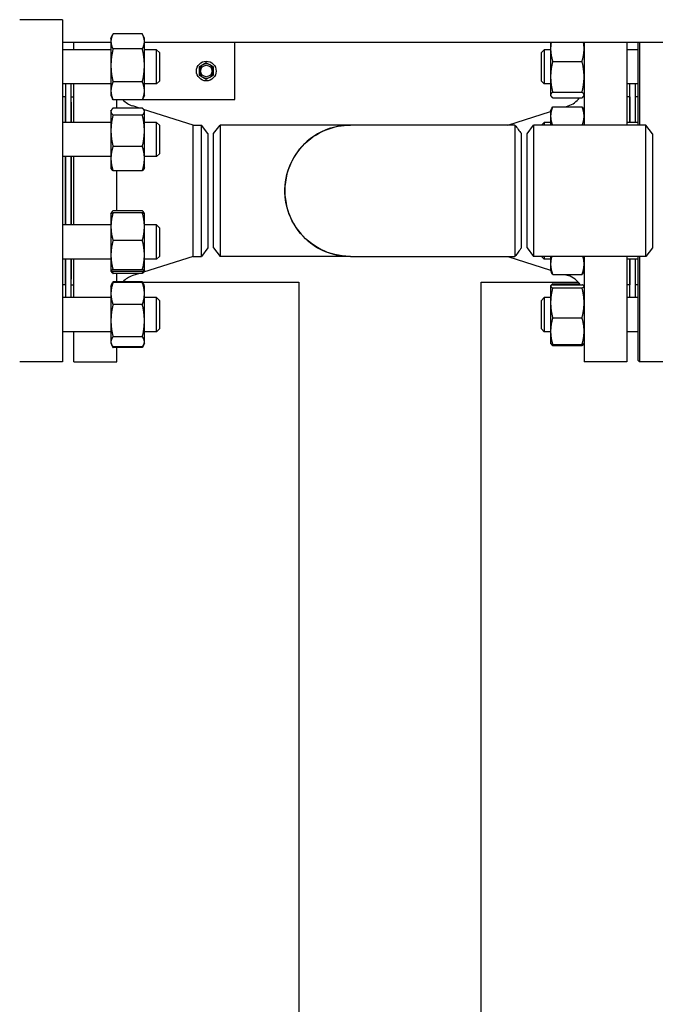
# Model space of a CAD drawing. Header units: inches. Extents: x 18 to 846, y -44 to 561.
# Tile 589 of 642: x 428 to 442, y 500 to 522. Entities that reach past the tile are written whole.
import ezdxf

# ---------------------------------------------------------------- set-up
doc = ezdxf.new("R2010")
doc.units = ezdxf.units.IN
doc.header["$LTSCALE"] = 24
doc.header["$MEASUREMENT"] = 0
doc.layers.add('Visible (ANSI)', color=7, linetype='Continuous', lineweight=30)

msp = doc.modelspace()

# ---------------------------------------------------------------- linework, layer by layer
at = {"layer": 'Visible (ANSI)'}
for p, q in [((428.99343, 521.8063), (428.05343, 521.8063)), ((428.99343, 521.8063), (428.99343, 514.3063)), ((430.05543, 521.39751), (430.09148, 521.47482)), ((430.74434, 521.4933), (430.10052, 521.4933)), ((430.78943, 521.39751), (430.75338, 521.47482)), ((430.05543, 521.3063), (428.99343, 521.3063)), ((429.24343, 521.14751), (429.24343, 521.3063)), ((430.05543, 521.39751), (430.05543, 521.3287)), ((430.05543, 521.3287), (430.05543, 520.80372)), ((430.78943, 521.3287), (430.78943, 521.39751)), ((430.78943, 520.80372), (430.78943, 521.3287)), ((443.32443, 521.3063), (430.78943, 521.3063)), ((432.77218, 520.0563), (432.77218, 521.3063)), ((439.69943, 521.3063), (439.69943, 521.171)), ((440.43343, 521.3063), (440.43343, 519.4938)), ((441.37343, 521.3063), (441.37343, 519.4938)), ((441.62093, 519.4938), (441.62093, 521.3063)), ((441.65218, 521.3063), (441.65218, 519.4938)), ((430.05543, 521.14751), (428.99343, 521.14751)), ((430.74434, 521.16411), (430.10052, 521.16411)), ((431.05593, 521.14751), (430.78943, 521.14751)), ((431.05593, 520.39751), (431.05593, 521.14751)), ((431.11843, 521.08501), (431.05593, 521.14751)), ((431.11843, 521.08501), (431.11843, 520.46001)), ((439.49843, 521.08501), (439.56093, 521.14751)), ((439.49843, 520.46001), (439.49843, 521.08501)), ((439.56093, 521.14751), (439.56093, 520.39751)), ((439.69943, 521.14751), (439.56093, 521.14751)), ((439.69943, 521.171), (439.69943, 520.55478)), ((441.62093, 521.14751), (441.37343, 521.14751)), ((430.05543, 520.80372), (430.05543, 520.24752)), ((430.78943, 520.24752), (430.78943, 520.80372)), ((432.06918, 520.8164), (431.99118, 520.77137)), ((431.99118, 520.77137), (431.99118, 520.6813)), ((432.14718, 520.86144), (432.06918, 520.8164)), ((432.22518, 520.8164), (432.14718, 520.86144)), ((432.30318, 520.77137), (432.22518, 520.8164)), ((432.30318, 520.6813), (432.30318, 520.77137)), ((439.74452, 520.89302), (440.38834, 520.89302)), ((431.99118, 520.6813), (431.99118, 520.59124)), ((431.99118, 520.59124), (432.06918, 520.5462)), ((432.22518, 520.5462), (432.30318, 520.59124)), ((432.30318, 520.59124), (432.30318, 520.6813)), ((439.69943, 520.55478), (439.69943, 520.15628)), ((430.05543, 520.39751), (428.99343, 520.39751)), ((429.05843, 520.39751), (429.05843, 519.55639)), ((429.17843, 520.39751), (429.17843, 519.55639)), ((429.24343, 519.55639), (429.24343, 520.39751)), ((430.74434, 520.44332), (430.10052, 520.44332)), ((431.05593, 520.39751), (430.78943, 520.39751)), ((431.11843, 520.46001), (431.05593, 520.39751)), ((432.06918, 520.5462), (432.14718, 520.50117)), ((432.14718, 520.50117), (432.22518, 520.5462)), ((439.49843, 520.46001), (439.56093, 520.39751)), ((439.69943, 520.39751), (439.56093, 520.39751)), ((441.62093, 520.39751), (441.37343, 520.39751)), ((441.43843, 519.55639), (441.43843, 520.39751)), ((441.55843, 519.55639), (441.55843, 520.39751)), ((430.05543, 520.24752), (430.05543, 520.14751)), ((430.05543, 520.14751), (430.09148, 520.07019)), ((430.78943, 520.14751), (430.75338, 520.07019)), ((430.78943, 520.14751), (430.78943, 520.24752)), ((439.69943, 520.15628), (439.69943, 520.14751)), ((439.69943, 520.14751), (439.70358, 520.13861)), ((439.74452, 520.21654), (440.38834, 520.21654)), ((440.43343, 520.14751), (440.42928, 520.13861)), ((429.05343, 520.1163), (428.99343, 520.1163)), ((429.05343, 520.1163), (429.05343, 519.55639)), ((429.05343, 520.0563), (429.05843, 520.0563)), ((429.05843, 519.9963), (429.05343, 519.9963)), ((429.17843, 520.0563), (429.18343, 520.0563)), ((429.18343, 519.9963), (429.17843, 519.9963)), ((429.18343, 519.9963), (429.18343, 520.1163)), ((429.18343, 520.1163), (429.24343, 520.1163)), ((429.18343, 519.9963), (429.18343, 519.55639)), ((430.74434, 520.05172), (430.10052, 520.05172)), ((430.18343, 519.86829), (430.18343, 520.05172)), ((430.68231, 519.86829), (430.53245, 519.91575)), ((430.74666, 520.0563), (432.77218, 520.0563)), ((439.74452, 520.09603), (440.38834, 520.09603)), ((440.03432, 519.89989), (440.0844, 519.91575)), ((441.43343, 520.1163), (441.37343, 520.1163)), ((441.43343, 520.1163), (441.43343, 519.55639)), ((441.43343, 519.9963), (441.43843, 519.9963)), ((441.62093, 520.1163), (441.55843, 520.1163)), ((430.05543, 519.80639), (430.06209, 519.82068)), ((430.05543, 519.80639), (430.05543, 519.79242)), ((430.05543, 519.79242), (430.05543, 519.3731)), ((430.74434, 519.86829), (430.10052, 519.86829)), ((430.74434, 519.71655), (430.10052, 519.71655)), ((431.85676, 519.4963), (430.77069, 519.8403)), ((430.78943, 519.80639), (430.78276, 519.82068)), ((430.78943, 519.79242), (430.78943, 519.80639)), ((430.78943, 519.3731), (430.78943, 519.79242)), ((438.7601, 519.4963), (439.69943, 519.79382)), ((439.69943, 519.80639), (439.72855, 519.86885)), ((439.69943, 519.80639), (439.69943, 519.69093)), ((439.69943, 519.69093), (439.69943, 519.4938)), ((439.74452, 519.89989), (440.38834, 519.89989)), ((440.43343, 519.80639), (440.4043, 519.86885)), ((430.05543, 519.55639), (428.99343, 519.55639)), ((431.05593, 519.55639), (430.78943, 519.55639)), ((431.05593, 518.80639), (431.05593, 519.55639)), ((431.11843, 519.49389), (431.05593, 519.55639)), ((431.11843, 519.49389), (431.11843, 518.86889)), ((431.85676, 516.6163), (431.85676, 519.4963)), ((431.85676, 519.4963), (432.03956, 519.4963)), ((432.03956, 516.6163), (432.03956, 519.4963)), ((432.18343, 519.3088), (432.03956, 519.4963)), ((432.30843, 519.3088), (432.4523, 519.4963)), ((432.4523, 519.4963), (432.4523, 516.6163)), ((435.31113, 519.4963), (432.4523, 519.4963)), ((438.91604, 519.4963), (435.31113, 519.4963)), ((439.18343, 519.3063), (439.3273, 519.4938)), ((439.3273, 519.4938), (439.3273, 516.6188)), ((441.78956, 519.4938), (439.3273, 519.4938)), ((439.49843, 519.49389), (439.56093, 519.55639)), ((439.49843, 519.4938), (439.49843, 519.49389)), ((439.56093, 519.55639), (439.56093, 519.4938)), ((439.69943, 519.55639), (439.56093, 519.55639)), ((441.62093, 519.55639), (441.37343, 519.55639)), ((441.78956, 516.6188), (441.78956, 519.4938)), ((441.93343, 519.3063), (441.78956, 519.4938)), ((430.05543, 519.3731), (430.05543, 518.76207)), ((430.78943, 518.76207), (430.78943, 519.3731)), ((432.18343, 519.3088), (432.18343, 516.8038)), ((432.30843, 516.8038), (432.30843, 519.3088)), ((439.05843, 516.80384), (439.05843, 519.30879)), ((439.18343, 516.8063), (439.18343, 519.3063)), ((441.93343, 519.3063), (441.93343, 516.8063)), ((430.74434, 519.02965), (430.10052, 519.02965)), ((431.11843, 518.86889), (431.05593, 518.80639)), ((430.05543, 518.80639), (428.99343, 518.80639)), ((429.05343, 518.80639), (429.05343, 517.30621)), ((429.05843, 518.80639), (429.05843, 517.30621)), ((429.17843, 518.80639), (429.17843, 517.30621)), ((429.18343, 518.80639), (429.18343, 517.30621)), ((429.24343, 517.30621), (429.24343, 518.80639)), ((430.05543, 518.76207), (430.05543, 518.55639)), ((431.05593, 518.80639), (430.78943, 518.80639)), ((430.78943, 518.55639), (430.78943, 518.76207)), ((430.05543, 518.55639), (430.06209, 518.5421)), ((430.74434, 518.49449), (430.10052, 518.49449)), ((430.18343, 517.61811), (430.18343, 518.49449)), ((430.78943, 518.55639), (430.78276, 518.5421)), ((430.05543, 517.55621), (430.05579, 517.55699)), ((430.05543, 517.55621), (430.05543, 517.27035)), ((430.05579, 517.55699), (430.06209, 517.5705)), ((430.74434, 517.61811), (430.10052, 517.61811)), ((430.74434, 517.57345), (430.10052, 517.57345)), ((430.78906, 517.55699), (430.78276, 517.5705)), ((430.78943, 517.55621), (430.78906, 517.55699)), ((430.78943, 517.27035), (430.78943, 517.55621)), ((430.05543, 517.30621), (428.99343, 517.30621)), ((430.05543, 517.27035), (430.05543, 516.64613)), ((431.05593, 517.30621), (430.78943, 517.30621)), ((430.78943, 516.64613), (430.78943, 517.27035)), ((431.05593, 516.55621), (431.05593, 517.30621)), ((431.11843, 517.24371), (431.05593, 517.30621)), ((431.11843, 517.24371), (431.11843, 516.61871)), ((430.74434, 516.96725), (430.10052, 516.96725)), ((432.18343, 516.8038), (432.03956, 516.6163)), ((432.30843, 516.8038), (432.4523, 516.6163)), ((439.18343, 516.8063), (439.3273, 516.6188)), ((441.93343, 516.8063), (441.78956, 516.6188)), ((430.05543, 516.55621), (428.99343, 516.55621)), ((429.05343, 516.55621), (429.05343, 515.9963)), ((429.05843, 516.55621), (429.05843, 515.7151)), ((429.17843, 516.55621), (429.17843, 515.7151)), ((429.18343, 516.55621), (429.18343, 516.1163)), ((429.24343, 515.7151), (429.24343, 516.55621)), ((430.05543, 516.64613), (430.05543, 516.30699)), ((431.85676, 516.6163), (430.77069, 516.27231)), ((430.78943, 516.30699), (430.78943, 516.64613)), ((431.05593, 516.55621), (430.78943, 516.55621)), ((431.11843, 516.61871), (431.05593, 516.55621)), ((431.85676, 516.6163), (432.03956, 516.6163)), ((435.31113, 516.6163), (432.4523, 516.6163)), ((435.31113, 516.6163), (438.91604, 516.6163)), ((438.7601, 516.6163), (439.69943, 516.31878)), ((441.78956, 516.6188), (439.3273, 516.6188)), ((439.49843, 516.61871), (439.49843, 516.6188)), ((439.49843, 516.61871), (439.56093, 516.55621)), ((439.56093, 516.6188), (439.56093, 516.55621)), ((439.69943, 516.55621), (439.56093, 516.55621)), ((439.69943, 516.6188), (439.69943, 516.44973)), ((440.43343, 516.6188), (440.43343, 514.3063)), ((441.37343, 516.6188), (441.37343, 514.3063)), ((441.62093, 516.55621), (441.37343, 516.55621)), ((441.43343, 516.55621), (441.43343, 515.9963)), ((441.43843, 515.7151), (441.43843, 516.55621)), ((441.55843, 515.7151), (441.55843, 516.55621)), ((441.62093, 514.33755), (441.62093, 516.6188)), ((441.65218, 516.6188), (441.65218, 514.3063)), ((430.05543, 516.30699), (430.05543, 516.30621)), ((430.05543, 516.30621), (430.05579, 516.30543)), ((430.05579, 516.30543), (430.06209, 516.29192)), ((430.74434, 516.32501), (430.10052, 516.32501)), ((430.74434, 516.28897), (430.10052, 516.28897)), ((430.74434, 516.24431), (430.10052, 516.24431)), ((430.18343, 516.06088), (430.18343, 516.24431)), ((430.68231, 516.24431), (430.53245, 516.19685)), ((430.78906, 516.30543), (430.78276, 516.29192)), ((430.78943, 516.30621), (430.78906, 516.30543)), ((430.78943, 516.30621), (430.78943, 516.30699)), ((439.69943, 516.44973), (439.69943, 516.30621)), ((439.69943, 516.30621), (439.71891, 516.26445)), ((440.43343, 516.30621), (440.41395, 516.26445)), ((429.05843, 516.1163), (429.05343, 516.1163)), ((429.05343, 516.0563), (429.05843, 516.0563)), ((429.18343, 516.1163), (429.17843, 516.1163)), ((429.17843, 516.0563), (429.18343, 516.0563)), ((429.18343, 515.9963), (429.18343, 516.1163)), ((430.07019, 515.99675), (430.09148, 516.04241)), ((430.74434, 516.06088), (430.10052, 516.06088)), ((430.74434, 516.04565), (430.10052, 516.04565)), ((430.74666, 516.0563), (434.17843, 516.0563)), ((430.77467, 515.99675), (430.75338, 516.04241)), ((434.17843, 516.0563), (434.17843, 471.69109)), ((438.17843, 471.14785), (438.17843, 516.0563)), ((438.17843, 516.0563), (440.3036, 516.0563)), ((439.74452, 516.21966), (440.38834, 516.21966)), ((440.01239, 516.21966), (440.0844, 516.19685)), ((441.43343, 516.1163), (441.43843, 516.1163)), ((441.43343, 516.0563), (441.43843, 516.0563)), ((429.05343, 515.9963), (428.99343, 515.9963)), ((429.18343, 515.9963), (429.24343, 515.9963)), ((430.05543, 515.9651), (430.07019, 515.99675)), ((430.05543, 515.9651), (430.05543, 515.80356)), ((430.78943, 515.9651), (430.77467, 515.99675)), ((430.78943, 515.80356), (430.78943, 515.9651)), ((439.69943, 515.9651), (439.70072, 515.96787)), ((439.69943, 515.9651), (439.69943, 515.96234)), ((439.69943, 515.96234), (439.69943, 515.6004)), ((439.70072, 515.96787), (439.70358, 515.974)), ((439.74452, 516.01658), (440.33611, 516.01658)), ((439.74452, 515.99622), (440.38834, 515.99622)), ((439.74452, 515.92846), (440.38834, 515.92846)), ((440.43343, 515.9651), (440.43214, 515.96787)), ((441.43343, 515.9963), (441.37343, 515.9963)), ((441.62093, 515.9963), (441.55843, 515.9963)), ((430.05543, 515.7151), (428.99343, 515.7151)), ((430.05543, 515.80356), (430.05543, 515.20868)), ((430.78943, 515.20868), (430.78943, 515.80356)), ((431.05593, 515.7151), (430.78943, 515.7151)), ((431.05593, 514.9651), (431.05593, 515.7151)), ((431.11843, 515.6526), (431.05593, 515.7151)), ((431.11843, 515.6526), (431.11843, 515.0276)), ((439.49843, 515.6526), (439.56093, 515.7151)), ((439.49843, 515.0276), (439.49843, 515.6526)), ((439.56093, 515.7151), (439.56093, 514.9651)), ((439.69943, 515.7151), (439.56093, 515.7151)), ((439.69943, 515.6004), (439.69943, 514.97816)), ((441.62093, 515.7151), (441.37343, 515.7151)), ((430.74434, 515.56146), (430.10052, 515.56146)), ((430.05543, 515.20868), (430.05543, 514.74522)), ((430.78943, 514.74522), (430.78943, 515.20868)), ((439.74452, 515.27234), (440.38834, 515.27234)), ((430.05543, 514.9651), (428.99343, 514.9651)), ((429.24343, 514.3063), (429.24343, 514.9651)), ((431.05593, 514.9651), (430.78943, 514.9651)), ((431.11843, 515.0276), (431.05593, 514.9651)), ((439.49843, 515.0276), (439.56093, 514.9651)), ((439.69943, 514.9651), (439.56093, 514.9651)), ((439.69943, 514.97816), (439.69943, 514.7151)), ((441.62093, 514.9651), (441.37343, 514.9651)), ((430.05543, 514.74522), (430.05543, 514.7151)), ((430.74434, 514.85591), (430.10052, 514.85591)), ((430.78943, 514.7151), (430.78943, 514.74522)), ((430.05543, 514.7151), (430.07019, 514.68344)), ((430.07019, 514.68344), (430.09148, 514.63778)), ((430.74434, 514.63454), (430.10052, 514.63454)), ((430.74434, 514.61931), (430.10052, 514.61931)), ((430.18343, 514.3063), (430.18343, 514.61931)), ((430.77467, 514.68344), (430.75338, 514.63778)), ((430.78943, 514.7151), (430.77467, 514.68344)), ((439.69943, 514.7151), (439.70072, 514.71232)), ((439.70072, 514.71232), (439.70358, 514.7062)), ((439.74452, 514.68398), (440.38834, 514.68398)), ((439.74452, 514.66362), (440.38834, 514.66362)), ((440.43214, 514.71232), (440.42928, 514.7062)), ((440.43343, 514.7151), (440.43214, 514.71232)), ((428.99343, 514.3063), (428.05343, 514.3063)), ((429.24343, 514.3063), (430.18343, 514.3063)), ((441.37343, 514.3063), (440.43343, 514.3063)), ((441.62093, 514.33755), (441.65218, 514.3063)), ((442.55843, 514.3063), (441.65218, 514.3063))]:
    msp.add_line(p, q, dxfattribs=at)
for radius in [0.216, 0.1248]:
    msp.add_circle((432.14718, 520.6813), radius, dxfattribs=at)
for centre, radius, start, end in [((432.14718, 520.6813), 0.156, 120, 180), ((432.14718, 520.6813), 0.156, 60, 120), ((432.14718, 520.6813), 0.156, 0, 60), ((432.14718, 520.6813), 0.156, 180, 240), ((432.14718, 520.6813), 0.156, 300, 0), ((432.14718, 520.6813), 0.156, 240, 300), ((430.68343, 520.39242), 0.5, 222.952477, 252.425284), ((439.93343, 520.39242), 0.5, 287.574716, 323.645749), ((435.30843, 518.0563), 1.44, 89.94622, 270.05378), ((430.68343, 515.72019), 0.5, 107.574716, 137.047523), ((439.93343, 515.72019), 0.5, 33.50812, 72.425284)]:
    msp.add_arc(centre, radius, start, end, dxfattribs=at)
for points, weights in [([(430.10052, 521.4933), (430.05543, 521.40509), (430.05543, 521.3287)], [1, 1.0379548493, 1]), ([(430.78943, 521.3287), (430.78943, 521.40509), (430.74434, 521.4933)], [1, 1.0379548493, 1]), ([(430.05543, 521.3287), (430.05543, 521.25232), (430.10052, 521.16411)], [1, 1.0379548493, 1]), ([(430.74434, 521.16411), (430.78943, 521.25232), (430.78943, 521.3287)], [1, 1.0379548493, 1]), ([(439.71072, 521.3063), (439.69943, 521.23737), (439.69943, 521.171)], [1.0189754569, 1.01917066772, 1]), ([(440.43343, 521.171), (440.43343, 521.23737), (440.42214, 521.3063)], [1, 1.01917066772, 1.0189754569]), ([(430.10052, 521.16411), (430.05543, 520.97098), (430.05543, 520.80372)], [1, 1.0379548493, 1]), ([(430.78943, 520.80372), (430.78943, 520.97098), (430.74434, 521.16411)], [1, 1.0379548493, 1]), ([(439.69943, 521.171), (439.69943, 521.04199), (439.74452, 520.89302)], [1, 1.0379548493, 1]), ([(440.38834, 520.89302), (440.43343, 521.04199), (440.43343, 521.171)], [1, 1.0379548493, 1]), ([(430.05543, 520.80372), (430.05543, 520.63646), (430.10052, 520.44332)], [1, 1.0379548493, 1]), ([(430.74434, 520.44332), (430.78943, 520.63646), (430.78943, 520.80372)], [1, 1.0379548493, 1]), ([(439.74452, 520.89302), (439.69943, 520.71176), (439.69943, 520.55478)], [1, 1.0379548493, 1]), ([(440.43343, 520.55478), (440.43343, 520.71176), (440.38834, 520.89302)], [1, 1.0379548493, 1]), ([(439.69943, 520.55478), (439.69943, 520.3978), (439.74452, 520.21654)], [1, 1.0379548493, 1]), ([(440.38834, 520.21654), (440.43343, 520.3978), (440.43343, 520.55478)], [1, 1.0379548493, 1]), ([(430.10052, 520.44332), (430.05543, 520.33839), (430.05543, 520.24752)], [1, 1.0379548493, 1]), ([(430.78943, 520.24752), (430.78943, 520.33839), (430.74434, 520.44332)], [1, 1.0379548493, 1]), ([(430.05543, 520.24752), (430.05543, 520.15665), (430.10052, 520.05172)], [1, 1.0379548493, 1]), ([(430.74434, 520.05172), (430.78943, 520.15665), (430.78943, 520.24752)], [1, 1.0379548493, 1]), ([(439.74452, 520.21654), (439.69943, 520.18425), (439.69943, 520.15628)], [1, 1.0379548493, 1]), ([(439.69943, 520.15628), (439.69943, 520.12832), (439.74452, 520.09603)], [1, 1.0379548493, 1]), ([(440.43343, 520.15628), (440.43343, 520.18425), (440.38834, 520.21654)], [1, 1.0379548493, 1]), ([(440.38834, 520.09603), (440.43343, 520.12832), (440.43343, 520.15628)], [1, 1.0379548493, 1]), ([(430.10052, 520.05172), (430.09573, 520.06108), (430.09148, 520.07019)], [1, 1.00389611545, 1.00699234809]), ([(430.75338, 520.07019), (430.74913, 520.06108), (430.74434, 520.05172)], [1.00699234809, 1.00389611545, 1]), ([(430.10052, 519.86829), (430.05543, 519.82763), (430.05543, 519.79242)], [1, 1.0379548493, 1]), ([(430.05543, 519.79242), (430.05543, 519.75721), (430.10052, 519.71655)], [1, 1.0379548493, 1]), ([(430.10052, 519.71655), (430.05543, 519.53249), (430.05543, 519.3731)], [1, 1.0379548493, 1]), ([(430.78943, 519.79242), (430.78943, 519.82763), (430.74434, 519.86829)], [1, 1.0379548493, 1]), ([(430.74434, 519.71655), (430.78943, 519.75721), (430.78943, 519.79242)], [1, 1.0379548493, 1]), ([(430.78943, 519.3731), (430.78943, 519.53249), (430.74434, 519.71655)], [1, 1.0379548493, 1]), ([(439.74452, 519.89989), (439.69943, 519.78791), (439.69943, 519.69093)], [1, 1.0379548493, 1]), ([(439.69943, 519.69093), (439.69943, 519.59876), (439.73985, 519.4938)], [1, 1.03600393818, 1.00370126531]), ([(439.72855, 519.86885), (439.73562, 519.88399), (439.74452, 519.89989)], [1.01175569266, 1.00727059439, 1]), ([(440.43343, 519.69093), (440.43343, 519.78791), (440.38834, 519.89989)], [1, 1.0379548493, 1]), ([(440.38834, 519.89989), (440.39724, 519.88399), (440.4043, 519.86885)], [1, 1.00727059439, 1.01175569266]), ([(440.39301, 519.4938), (440.43343, 519.59876), (440.43343, 519.69093)], [1.00370126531, 1.03600393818, 1]), ([(430.05543, 519.3731), (430.05543, 519.2137), (430.10052, 519.02965)], [1, 1.0379548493, 1]), ([(430.74434, 519.02965), (430.78943, 519.2137), (430.78943, 519.3731)], [1, 1.0379548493, 1]), ([(430.10052, 519.02965), (430.05543, 518.88625), (430.05543, 518.76207)], [1, 1.0379548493, 1]), ([(430.78943, 518.76207), (430.78943, 518.88625), (430.74434, 519.02965)], [1, 1.0379548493, 1]), ([(430.05543, 518.76207), (430.05543, 518.63789), (430.10052, 518.49449)], [1, 1.0379548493, 1]), ([(430.74434, 518.49449), (430.78943, 518.63789), (430.78943, 518.76207)], [1, 1.0379548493, 1]), ([(430.10052, 518.49449), (430.07252, 518.51974), (430.06209, 518.5421)], [1, 1.02323189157, 1.01802363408]), ([(430.78276, 518.5421), (430.77234, 518.51974), (430.74434, 518.49449)], [1.01802363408, 1.02323189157, 1]), ([(430.10052, 517.57345), (430.05543, 517.41102), (430.05543, 517.27035)], [1, 1.0379548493, 1]), ([(430.05579, 517.55699), (430.05936, 517.56464), (430.10052, 517.57345)], [1.00622561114, 1.03453366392, 1]), ([(430.10052, 517.61811), (430.06585, 517.58685), (430.05794, 517.55954)], [1, 1.02892942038, 1.01375847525]), ([(430.78691, 517.55954), (430.77901, 517.58685), (430.74434, 517.61811)], [1.01375847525, 1.02892942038, 1]), ([(430.78943, 517.27035), (430.78943, 517.41102), (430.74434, 517.57345)], [1, 1.0379548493, 1]), ([(430.74434, 517.57345), (430.7855, 517.56464), (430.78906, 517.55699)], [1, 1.03453366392, 1.00622561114]), ([(430.05543, 517.27035), (430.05543, 517.12968), (430.10052, 516.96725)], [1, 1.0379548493, 1]), ([(430.74434, 516.96725), (430.78943, 517.12968), (430.78943, 517.27035)], [1, 1.0379548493, 1]), ([(430.10052, 516.96725), (430.05543, 516.79516), (430.05543, 516.64613)], [1, 1.0379548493, 1]), ([(430.78943, 516.64613), (430.78943, 516.79516), (430.74434, 516.96725)], [1, 1.0379548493, 1]), ([(430.05543, 516.64613), (430.05543, 516.4971), (430.10052, 516.32501)], [1, 1.0379548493, 1]), ([(430.74434, 516.32501), (430.78943, 516.4971), (430.78943, 516.64613)], [1, 1.0379548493, 1]), ([(439.72458, 516.6188), (439.69943, 516.53077), (439.69943, 516.44973)], [1.01415327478, 1.02854559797, 1]), ([(440.43343, 516.44973), (440.43343, 516.53077), (440.40828, 516.6188)], [1, 1.02854559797, 1.01415327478]), ([(430.10052, 516.32501), (430.05543, 516.31536), (430.05543, 516.30699)], [1, 1.0379548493, 1]), ([(430.05543, 516.30699), (430.05543, 516.29863), (430.10052, 516.28897)], [1, 1.0379548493, 1]), ([(430.10052, 516.24431), (430.07252, 516.26956), (430.06209, 516.29192)], [1, 1.02323189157, 1.01802363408]), ([(430.08652, 516.2922), (430.09283, 516.26876), (430.10052, 516.24431)], [1.01047429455, 1.00627437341, 1]), ([(430.78943, 516.30699), (430.78943, 516.31536), (430.74434, 516.32501)], [1, 1.0379548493, 1]), ([(430.74434, 516.28897), (430.78943, 516.29863), (430.78943, 516.30699)], [1, 1.0379548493, 1]), ([(430.74434, 516.24431), (430.75203, 516.26876), (430.75834, 516.2922)], [1, 1.00627437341, 1.01047429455]), ([(430.78276, 516.29192), (430.77234, 516.26956), (430.74434, 516.24431)], [1.01802363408, 1.02323189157, 1]), ([(439.69943, 516.44973), (439.69943, 516.34295), (439.74452, 516.21966)], [1, 1.0379548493, 1]), ([(439.74452, 516.21966), (439.72893, 516.24294), (439.71891, 516.26445)], [1, 1.01279805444, 1.01696531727]), ([(440.38834, 516.21966), (440.43343, 516.34295), (440.43343, 516.44973)], [1, 1.0379548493, 1]), ([(440.41395, 516.26445), (440.40392, 516.24294), (440.38834, 516.21966)], [1.01696531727, 1.01279805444, 1]), ([(430.10052, 516.04565), (430.05543, 515.91591), (430.05543, 515.80356)], [1, 1.0379548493, 1]), ([(430.07019, 515.99675), (430.08105, 516.02005), (430.10052, 516.04565)], [1.01852218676, 1.01603816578, 1]), ([(430.10052, 516.06088), (430.08824, 516.03688), (430.07944, 516.01438)], [1, 1.01005189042, 1.01477953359]), ([(430.76542, 516.01438), (430.75661, 516.03688), (430.74434, 516.06088)], [1.01477953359, 1.01005189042, 1]), ([(430.78943, 515.80356), (430.78943, 515.91591), (430.74434, 516.04565)], [1, 1.0379548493, 1]), ([(430.74434, 516.04565), (430.76381, 516.02005), (430.77467, 515.99675)], [1, 1.01603816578, 1.01852218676]), ([(439.74452, 515.99622), (439.69943, 515.97806), (439.69943, 515.96234)], [1, 1.0379548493, 1]), ([(439.69943, 515.96234), (439.69943, 515.94661), (439.74452, 515.92846)], [1, 1.0379548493, 1]), ([(439.74452, 515.92846), (439.69943, 515.75265), (439.69943, 515.6004)], [1, 1.0379548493, 1]), ([(439.70358, 515.974), (439.71286, 515.99391), (439.74452, 516.01658)], [1.01611555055, 1.02634702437, 1]), ([(439.74452, 516.01658), (439.74097, 516.00486), (439.73772, 515.99339)], [1, 1.00288298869, 1.00532800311]), ([(440.43343, 515.96234), (440.43343, 515.97806), (440.38834, 515.99622)], [1, 1.0379548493, 1]), ([(440.38834, 515.92846), (440.43343, 515.94661), (440.43343, 515.96234)], [1, 1.0379548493, 1]), ([(440.43343, 515.6004), (440.43343, 515.75265), (440.38834, 515.92846)], [1, 1.0379548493, 1]), ([(430.05543, 515.80356), (430.05543, 515.6912), (430.10052, 515.56146)], [1, 1.0379548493, 1]), ([(430.74434, 515.56146), (430.78943, 515.6912), (430.78943, 515.80356)], [1, 1.0379548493, 1]), ([(439.69943, 515.6004), (439.69943, 515.44814), (439.74452, 515.27234)], [1, 1.0379548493, 1]), ([(440.38834, 515.27234), (440.43343, 515.44814), (440.43343, 515.6004)], [1, 1.0379548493, 1]), ([(430.10052, 515.56146), (430.05543, 515.37241), (430.05543, 515.20868)], [1, 1.0379548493, 1]), ([(430.78943, 515.20868), (430.78943, 515.37241), (430.74434, 515.56146)], [1, 1.0379548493, 1]), ([(430.05543, 515.20868), (430.05543, 515.04496), (430.10052, 514.85591)], [1, 1.0379548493, 1]), ([(430.74434, 514.85591), (430.78943, 515.04496), (430.78943, 515.20868)], [1, 1.0379548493, 1]), ([(439.74452, 515.27234), (439.69943, 515.11469), (439.69943, 514.97816)], [1, 1.0379548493, 1]), ([(440.43343, 514.97816), (440.43343, 515.11469), (440.38834, 515.27234)], [1, 1.0379548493, 1]), ([(439.69943, 514.97816), (439.69943, 514.84163), (439.74452, 514.68398)], [1, 1.0379548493, 1]), ([(440.38834, 514.68398), (440.43343, 514.84163), (440.43343, 514.97816)], [1, 1.0379548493, 1]), ([(430.10052, 514.85591), (430.05543, 514.79659), (430.05543, 514.74522)], [1, 1.0379548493, 1]), ([(430.05543, 514.74522), (430.05543, 514.69386), (430.10052, 514.63454)], [1, 1.0379548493, 1]), ([(430.78943, 514.74522), (430.78943, 514.79659), (430.74434, 514.85591)], [1, 1.0379548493, 1]), ([(430.74434, 514.63454), (430.78943, 514.69386), (430.78943, 514.74522)], [1, 1.0379548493, 1]), ([(430.08652, 514.65435), (430.09283, 514.6372), (430.10052, 514.61931)], [1.01047429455, 1.00627437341, 1]), ([(430.10052, 514.61931), (430.09573, 514.62867), (430.09148, 514.63778)], [1, 1.00389611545, 1.00699234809]), ([(430.74434, 514.61931), (430.75203, 514.6372), (430.75834, 514.65435)], [1, 1.00627437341, 1.01047429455]), ([(430.75338, 514.63778), (430.74913, 514.62867), (430.74434, 514.61931)], [1.00699234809, 1.00389611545, 1]), ([(439.74452, 514.68398), (439.70687, 514.69914), (439.70072, 514.71232)], [1, 1.0314924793, 1.01072411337]), ([(439.70194, 514.71013), (439.70985, 514.68844), (439.74452, 514.66362)], [1.01375847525, 1.02892942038, 1]), ([(440.43214, 514.71232), (440.42599, 514.69914), (440.38834, 514.68398)], [1.01072411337, 1.0314924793, 1]), ([(440.38834, 514.66362), (440.42301, 514.68844), (440.43091, 514.71013)], [1, 1.02892942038, 1.01375847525])]:
    msp.add_rational_spline(points, weights, degree=2, dxfattribs=at)
for points, knots in [([(435.31113, 516.61635), (435.27568, 516.61632), (435.24024, 516.61761), (434.98811, 516.63624), (434.77525, 516.70207), (434.39942, 516.92027), (434.23675, 517.07254), (433.99532, 517.43146), (433.91598, 517.63735), (433.85434, 518.06378), (433.87226, 518.28406), (434.0009, 518.69156), (434.10985, 518.87906), (434.39809, 519.19035), (434.57744, 519.31372), (434.94475, 519.46096), (435.12789, 519.4962), (435.31114, 519.49628)], [-1.57267427, -1.57267427, -1.57267427, -1.57267427, -1.49882494, -1.49882494, -1.04590561, -1.04590561, -0.59274122, -0.59274122, -0.1436733, -0.1436733, 0.30609723, 0.30609723, 0.74775686, 0.74775686, 1.1908901, 1.1908901, 1.57267427, 1.57267427, 1.57267427, 1.57267427]), ([(438.91604, 519.49628), (438.91604, 519.4962), (438.91604, 519.46096), (438.91604, 519.31372), (438.91605, 519.19035), (438.91605, 518.87906), (438.91605, 518.69156), (438.91605, 518.28406), (438.91605, 518.06378), (438.91605, 517.63735), (438.91605, 517.43146), (438.91605, 517.07254), (438.91605, 516.92027), (438.91604, 516.70207), (438.91604, 516.63624), (438.91604, 516.61761), (438.91604, 516.61632), (438.91604, 516.61635)], [-1.57267431, -1.57267431, -1.57267431, -1.57267431, -1.1908901, -1.1908901, -0.74775686, -0.74775686, -0.30609723, -0.30609723, 0.1436733, 0.1436733, 0.59274122, 0.59274122, 1.04590561, 1.04590561, 1.49882494, 1.49882494, 1.57267431, 1.57267431, 1.57267431, 1.57267431])]:
    msp.add_open_spline(points, degree=3, knots=knots, dxfattribs=at)
for points in [[(438.91604, 519.4963), (438.9635, 519.4338), (439.01097, 519.3713), (439.05843, 519.3088)], [(439.05843, 516.8038), (439.01097, 516.7413), (438.9635, 516.6788), (438.91604, 516.6163)]]:
    msp.add_open_spline(points, degree=3, dxfattribs=at)

doc.saveas('drawing.dxf')
